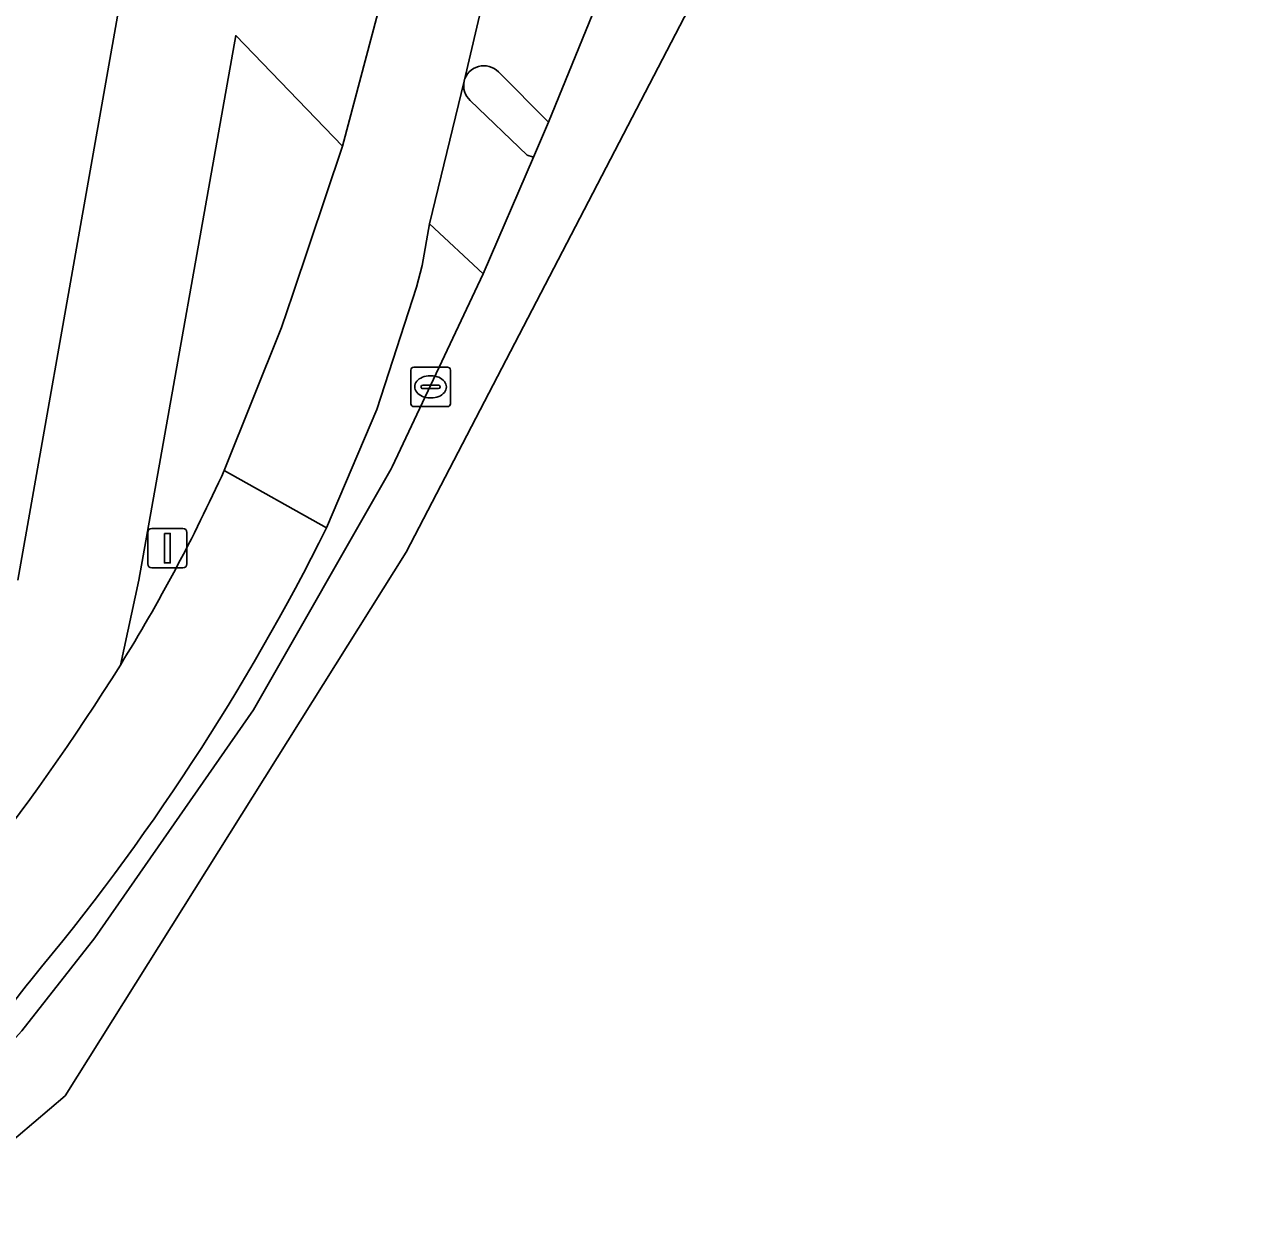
# Model space of a CAD drawing. Extents: x 158132 to 159664, y 385256 to 387218.
# Drawn here: x 159307.91 to 159338.68, y 385278.06 to 385308.25 of the extents above; entities that cross this region are included whole.
import ezdxf

# ---------------------------------------------------------------- set-up
doc = ezdxf.new("R2010")
doc.units = 0
for name, color, linetype in [('IMGEO_Berm_groen', 7, 'Continuous'), ('IMGEO_Fietspad_gesloten', 7, 'Continuous'), ('IMGEO_Fietspad_open', 7, 'Continuous'), ('IMGEO_Groenvoorziening', 7, 'Continuous'), ('IMGEO_Kolk', 7, 'Continuous'), ('IMGEO_Rijbaan_lokaal_gesloten', 7, 'Continuous'), ('IMGEO_Verkeersbordpaal', 7, 'Continuous'), ('IMGEO_Verkeerseiland_open', 7, 'Continuous'), ('IMGEO_Voetpad_open', 7, 'Continuous')]:
    doc.layers.add(name, color=color, linetype=linetype)

msp = doc.modelspace()

# ---------------------------------------------------------------- linework, layer by layer
at = {"layer": 'IMGEO_Berm_groen'}
for points in [[(159315.972, 385305.161), (159313.266, 385307.961), (159310.81, 385294.162), (159310.343, 385292.012)], [(159312.976, 385296.943), (159314.429, 385300.564), (159314.715, 385301.408), (159315.972, 385305.161)]]:
    msp.add_lwpolyline(points, dxfattribs=at)
msp.add_arc((159273.1, 385315.067), 43.801, 328.2406, 335.5577, dxfattribs=at)
at = {"layer": 'IMGEO_Fietspad_gesloten'}
msp.add_lwpolyline([(159316.864, 385308.533), (159315.972, 385305.161), (159314.715, 385301.408), (159314.429, 385300.564), (159312.976, 385296.943), (159315.566, 385295.488), (159316.844, 385298.488), (159317.848, 385301.589), (159317.993, 385302.132), (159318.181, 385303.194), (159319.052, 385306.805), (159320.051, 385311.066)], dxfattribs=at)
at = {"layer": 'IMGEO_Fietspad_open'}
for points in [[(159321.077, 385314.845), (159320.051, 385311.066), (159319.052, 385306.805)], [(159319.924, 385307.042), (159321.19, 385305.764), (159323.424, 385311.243), (159321.677, 385312.903)], [(159315.566, 385295.488), (159312.976, 385296.943)]]:
    msp.add_lwpolyline(points, dxfattribs=at)
for centre, radius, start, end in [((159319.555, 385306.675), 0.52, 44.8507, 165.5594), ((159273.1, 385315.067), 43.801, 328.2406, 335.5577), ((159263.441, 385321.415), 58.217, 320.04955, 333.55463), ((159258.217, 385324.708), 61.532, 315.66131, 327.9016), ((159270.548, 385312.624), 47.174, 315.3794, 322.693)]:
    msp.add_arc(centre, radius, start, end, dxfattribs=at)
at = {"layer": 'IMGEO_Groenvoorziening'}
msp.add_lwpolyline([(159307.747, 385294.161), (159311.413, 385314.911), (159311.799, 385316.787), (159312.983, 385321.919), (159302.29, 385325.612), (159286.875, 385330.944), (159286.667, 385331.008)], dxfattribs=at)
at = {"layer": 'IMGEO_Kolk'}
for p, q in [((159317.779, 385299.561), (159318.631, 385299.561)), ((159317.704, 385298.635), (159317.704, 385299.487)), ((159318.192, 385299.341), (159318.217, 385299.341)), ((159318.705, 385299.487), (159318.705, 385298.635)), ((159317.963, 385299.055), (159317.963, 385299.067)), ((159318.401, 385299.018), (159318.003, 385299.018)), ((159318.006, 385299.104), (159318.404, 385299.104)), ((159318.447, 385299.067), (159318.447, 385299.055)), ((159318.215, 385298.781), (159318.19, 385298.781)), ((159318.631, 385298.561), (159317.779, 385298.561))]:
    msp.add_line(p, q, dxfattribs=at)
for points in [[(159317.779, 385299.561), (159318.631, 385299.561)], [(159317.704, 385298.635), (159317.704, 385299.487)], [(159318.705, 385299.487), (159318.705, 385298.635)], [(159318.631, 385298.561), (159317.779, 385298.561)]]:
    msp.add_lwpolyline(points, dxfattribs=at)
for centre, radius, start, end in [((159317.781, 385299.485), 0.0765, 91.552, 178.448), ((159317.781, 385299.485), 0.0765, 91.552, 178.448), ((159318.629, 385299.485), 0.0765, 1.552, 88.448), ((159318.629, 385299.485), 0.0765, 1.552, 88.448), ((159318.003, 385299.064), 0.0403, 85.8775, 175.7526), ((159318, 385299.054), 0.0366, 178.938, 274.7102), ((159318.404, 385299.061), 0.043, 264.8664, 352.4533), ((159318.408, 385299.066), 0.0386, 1.7309, 96.639), ((159317.781, 385298.637), 0.0765, 181.552, 268.448), ((159317.781, 385298.637), 0.0765, 181.552, 268.448), ((159318.629, 385298.637), 0.0765, 271.552, 358.448), ((159318.629, 385298.637), 0.0765, 271.552, 358.448)]:
    msp.add_arc(centre, radius, start, end, dxfattribs=at)
for centre, major_axis, ratio, start_param, end_param in [((159318.191, 385299.061), (-0.387, 0.002), 0.722429, 4.712389, 7.853982), ((159318.216, 385299.061), (-0.39, 0.002), 0.717154, 1.570796, 4.712389)]:
    msp.add_ellipse(centre, major_axis=major_axis, ratio=ratio, start_param=start_param, end_param=end_param, dxfattribs=at)
at = {"layer": 'IMGEO_Rijbaan_lokaal_gesloten'}
for points in [[(159305.366, 385278.061), (159308.943, 385281.102), (159317.586, 385294.871), (159330.36, 385319.44), (159338.683, 385361.07)], [(159335.444, 385360.564), (159335.053, 385358.921), (159334.36, 385355.409), (159330.887, 385337.502), (159330.18, 385334.561), (159330.085, 385334.1), (159329.958, 385333.641), (159328.698, 385328.321), (159327.115, 385322.19), (159325.478, 385317.045), (159323.424, 385311.243), (159321.19, 385305.764), (159320.811, 385304.881), (159319.541, 385301.926), (159317.232, 385297.033), (159317.205, 385296.98), (159313.715, 385290.874), (159309.694, 385285.104), (159307.845, 385282.744)]]:
    msp.add_lwpolyline(points, dxfattribs=at)
at = {"layer": 'IMGEO_Verkeersbordpaal'}
for p, q in [((159311.039, 385294.574), (159311.039, 385295.374)), ((159311.039, 385295.374), (159311.039, 385294.574)), ((159311.139, 385295.474), (159311.929, 385295.474)), ((159311.929, 385295.474), (159311.139, 385295.474)), ((159312.029, 385295.374), (159312.029, 385294.574)), ((159312.029, 385294.574), (159312.029, 385295.374)), ((159311.929, 385294.474), (159311.139, 385294.474)), ((159311.139, 385294.474), (159311.929, 385294.474))]:
    msp.add_line(p, q, dxfattribs=at)
msp.add_lwpolyline([(159311.459, 385295.349), (159311.609, 385295.349), (159311.609, 385294.599), (159311.459, 385294.599), (159311.459, 385295.349)], dxfattribs=at)
for centre, start, end in [((159311.139, 385295.374), 90, 180), ((159311.139, 385295.374), 90, 180), ((159311.929, 385295.374), 0, 90), ((159311.929, 385295.374), 360, 90), ((159311.139, 385294.574), 180, 270), ((159311.139, 385294.574), 180, 270), ((159311.929, 385294.574), 270, 0), ((159311.929, 385294.574), 270, 0)]:
    msp.add_arc(centre, 0.1, start, end, dxfattribs=at)
at = {"layer": 'IMGEO_Verkeerseiland_open'}
for points in [[(159319.207, 385306.315), (159320.649, 385304.93), (159320.811, 385304.881), (159321.19, 385305.764), (159319.924, 385307.042)], [(159304.211, 385278.763), (159304.499, 385279.052), (159307.845, 385282.744), (159309.694, 385285.104), (159313.715, 385290.874), (159317.205, 385296.98), (159317.232, 385297.033), (159319.541, 385301.926), (159318.181, 385303.194), (159317.993, 385302.132), (159317.848, 385301.589), (159316.844, 385298.488), (159315.566, 385295.488)]]:
    msp.add_lwpolyline(points, dxfattribs=at)
for centre, radius, start, end in [((159319.555, 385306.675), 0.52, 44.8507, 165.5594), ((159319.571, 385306.7), 0.529, 168.5037, 226.6034), ((159263.441, 385321.415), 58.217, 320.04955, 333.55463), ((159270.548, 385312.624), 47.174, 315.3794, 322.693)]:
    msp.add_arc(centre, radius, start, end, dxfattribs=at)
at = {"layer": 'IMGEO_Voetpad_open'}
for points in [[(159317.092, 385335.106), (159314.323, 385326.05), (159312.983, 385321.919), (159311.799, 385316.787), (159311.413, 385314.911), (159307.747, 385294.161)], [(159310.343, 385292.012), (159310.81, 385294.162), (159313.266, 385307.961), (159315.972, 385305.161), (159316.864, 385308.533), (159313.887, 385311.345), (159314.618, 385315.662), (159315.194, 385317.809), (159316.038, 385320.862), (159317.303, 385324.983), (159320.168, 385334.335)], [(159319.052, 385306.805), (159318.181, 385303.194), (159319.541, 385301.926), (159320.811, 385304.881), (159320.649, 385304.93), (159319.207, 385306.315)]]:
    msp.add_lwpolyline(points, dxfattribs=at)
for centre, radius, start, end in [((159319.571, 385306.7), 0.529, 168.5037, 226.6034), ((159258.217, 385324.708), 61.532, 315.66131, 327.9016)]:
    msp.add_arc(centre, radius, start, end, dxfattribs=at)

doc.saveas('drawing.dxf')
